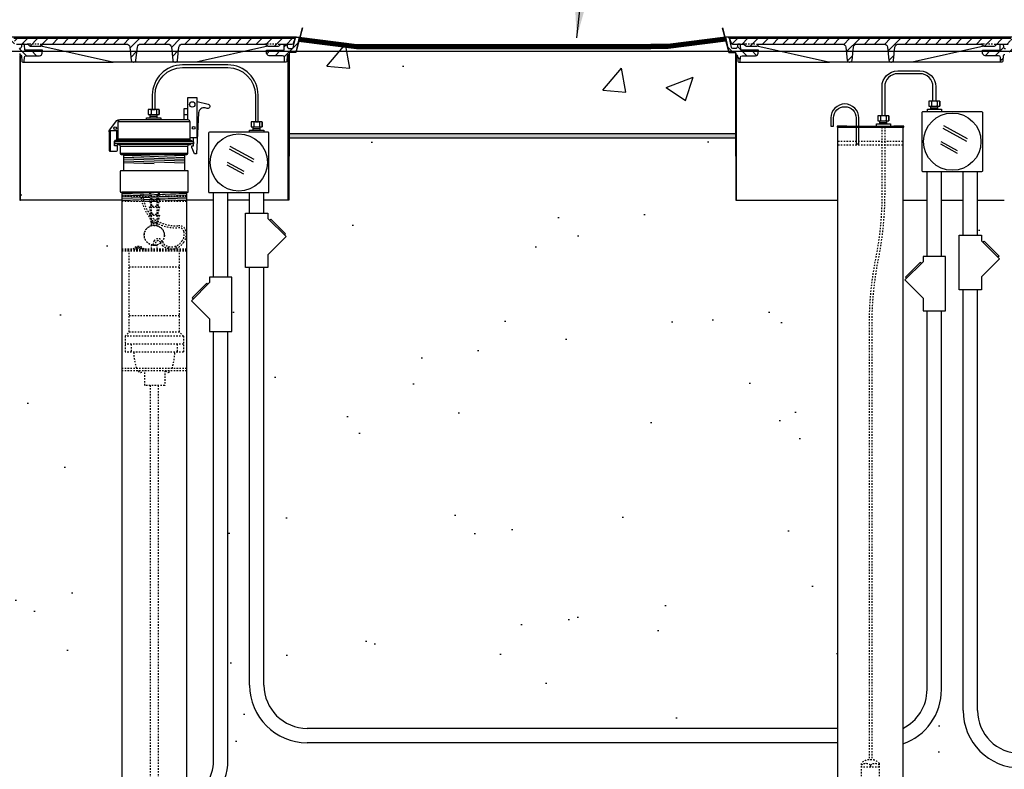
# Model space of a CAD drawing. Extents: x -169 to 6736, y -208 to 3022.
# Tile 307 of 656: x 1626 to 1695, y 934 to 986. Entities that reach past the tile are written whole.
import ezdxf

# ---------------------------------------------------------------- set-up
doc = ezdxf.new("R2010")
doc.units = 0
doc.header["$MEASUREMENT"] = 0
doc.header["$PDSIZE"] = 1
doc.linetypes.add('HIDDEN5', pattern=[0.05, 0.025, -0.025])
doc.layers.get('DEFPOINTS').update_dxf_attribs({"linetype": 'CONTINUOUS'})
for name, color, linetype in [('CONCRETE-HATCH', 2, 'CONTINUOUS'), ('CONDUIT', 2, 'CONTINUOUS'), ('DIM', 3, 'CONTINUOUS'), ('FACE-SEAL-ADAPTOR', 3, 'CONTINUOUS'), ('FREEZE-LINES', 8, 'CONTINUOUS'), ('GALV-4-PIPE', 4, 'CONTINUOUS'), ('J-BOX', 2, 'CONTINUOUS'), ('PEAGRAVEL-HATCH', 3, 'CONTINUOUS'), ('PROBE', 2, 'CONTINUOUS'), ('TANK-MANHOLE-18', 2, 'CONTINUOUS'), ('TANK-MANHOLE-COVER-18', 2, 'CONTINUOUS'), ('TANK-MANHOLE-COVER-HATCH-18', 7, 'CONTINUOUS'), ('TANK-MANHOLE-HATCH-18', 7, 'CONTINUOUS'), ('TANK-SLAB', 6, 'CONTINUOUS'), ('TEXT', 3, 'CONTINUOUS'), ('TLM-CAP', 3, 'CONTINUOUS')]:
    doc.layers.add(name, color=color, linetype=linetype)
doc.styles.add('SIMPLEX', font='simplex')
doc.dimstyles.new('DIM64', dxfattribs={"dimscale": 64, "dimtxt": 0.09375, "dimasz": 0.09375, "dimexe": 0.0625, "dimexo": 0.0625, "dimgap": 0.046875, "dimtad": 1, "dimdec": 4, "dimzin": 3, "dimdsep": 46, "dimlunit": 4, "dimtxsty": 'SIMPLEX', "dimcen": 0, "dimclrd": 256, "dimclre": 256, "dimclrt": 256, "dimadec": 0, "dimazin": 0, "dimtfac": 1, "dimtdec": 4, "dimtmove": 0, "dimatfit": 3, "dimfxl": 1, "dimfrac": 2, "dimtolj": 1, "dimtzin": 0, "dimarcsym": 0})
pattern_1 = [(45, (-1014.81333, 3e-12), (-0.35355339, 0.35355339), [])]
pattern_2 = [(45, (-1064.5182, -2e-11), (-0.35355339, 0.35355339), [])]

# ---------------------------------------------------------------- blocks, each defined once
blk = doc.blocks.new('*D109')
at = {"layer": 'DEFPOINTS', "color": 0, "transparency": 16777216}
for p in [(1368.586, 978.296), (2031.811, 978.015), (1368.586, 700.523)]:
    blk.add_point(p, dxfattribs=at)
at = {"layer": 'DIM', "lineweight": -2, "transparency": 16777216}
for p, q in [((1368.586, 974.296), (1368.586, 696.523)), ((2031.811, 974.015), (2031.811, 696.523)), ((2025.811, 700.523), (1374.586, 700.523))]:
    blk.add_line(p, q, dxfattribs=at)
at = {"layer": 'DIM', "transparency": 16777216}
for points in [[(1374.586, 701.523), (1374.586, 699.523), (1368.586, 700.523)], [(2025.811, 701.523), (2025.811, 699.523), (2031.811, 700.523)]]:
    blk.add_solid(points, dxfattribs=at)
at = {"layer": 'DIM', "transparency": 16777216, "insert": (1700.199, 708.095), "char_height": 6, "attachment_point": 5, "style": 'SIMPLEX'}
blk.add_mtext('\\A1;55\'-3 1/4" (F.V. TANK SLAB)', dxfattribs=at)

msp = doc.modelspace()

# ---------------------------------------------------------------- hatches: boundary and pattern name
at = {"layer": 'CONCRETE-HATCH'}
h = msp.add_hatch(dxfattribs=at)
h.set_pattern_fill('AR-CONC', color=256, scale=2.67, style=0)
h.set_pattern_definition([(50, (536.266, 981.429), (19.15085, -1.67548), [2.0025, -22.0275]), (355, (536.266, 981.429), (-3.70466, 20.08353), [1.602, -17.622]), (100.4514, (537.862, 981.29), (15.4462, 18.40804), [1.70186, -18.7205]), (46.1842, (536.266, 986.77), (28.49534, -4.41936), [3.00375, -33.04125]), (96.6356, (538.64, 986.4), (24.9555, 26.00895), [2.5528, -28.08074]), (351.1842, (536.266, 986.77), (24.9555, 26.009), [2.403, -26.433]), (21, (538.936, 985.434), (15.93742, -10.74992), [2.0025, -22.0275]), (326, (538.936, 985.434), (6.49652, 19.3615), [1.602, -17.622]), (71.4514, (540.265, 984.538), (22.43394, 8.61156), [1.70186, -18.7205]), (37.5, (536.2664, 981.429), (0.32467, 8.888266), [0, -17.4084, 0, -17.889, 0, -17.68875]), (7.5, (536.266, 981.429), (7.02396, 10.53079), [0, -10.1994, 0, -17.0079, 0, -6.74175]), (327.5, (530.312, 981.429), (14.25306, -0.602215), [0, -6.675, 0, -20.826, 0, -27.6345]), (317.5, (527.642, 981.429), (15.57107, 2.6728), [0, -8.6775, 0, -13.8306, 0, -19.6245])])
h.paths.add_polyline_path([(1645.0265, 983.87998), (1645.053, 983.9299), (1645.09783, 983.95668), (1645.48372, 983.95668), (1645.69165, 984.73346), (1651.54726, 984.73346), (1675.32464, 984.81424), (1675.55419, 983.95668), (1676.01142, 982.79832), (1676.01142, 979.97135), (1676.01142, 978.29596), (1645.0265, 978.29596)])
at = {"layer": 'PEAGRAVEL-HATCH'}
h = msp.add_hatch(dxfattribs=at)
h.set_pattern_fill('AR-SAND', color=256, scale=7.5, style=0)
h.set_pattern_definition([(37.5, (-582.244, 31.247), (-0.47245, 14.45118), [0, -11.4, 0, -12.75, 0, -12.1875]), (7.5, (-582.244, 31.247), (13.27333, 21.1661), [0, -6.15, 0, -10.275, 0, -3.9375]), (327.5, (-591.469, 31.247), (23.356064, 0.04244), [0, -3.75, 0, -13.5, 0, -17.625]), (317.5, (-591.469, 31.247), (22.54595, 6.58257), [0, -1.875, 0, -8.85, 0, -10.125])])
h.paths.add_polyline_path([(1693.09521, 968.36731), (1694.35233, 969.62443), (1692.81741, 971.25629), (1692.81741, 973.7036), (1694.67791, 973.7036), (1694.6793, 978.29596), (1752.11784, 978.29596), (1752.11784, 967.14591), (1753.12469, 966.95192), (1753.1918, 965.18198), (1753.42023, 965.18198), (1753.445, 963.3542), (1757.85683, 961.99078), (1757.937, 960.77814), (1758.16516, 960.77817), (1758.16798, 935.26576), (1695.81741, 935.26576), (1692.81741, 938.26576)])
h.paths.add_polyline_path([(1687.63109, 930.05404), (1687.63109, 935.93084), (1689.57711, 937.39111), (1690.31704, 939.70884), (1690.31704, 973.7036), (1691.81741, 973.7036), (1691.81741, 938.26576), (1692.98898, 935.43733), (1695.81741, 934.26576), (1758.16444, 934.26576), (1758.16444, 923.08613), (1757.47508, 923.08613), (1757.83632, 917.24243), (1757.13998, 915.87407), (1755.66445, 915.52328), (1754.66445, 917.52328), (1750.00839, 918.21114), (1748.66445, 915.52328), (1739.16445, 915.52328), (1738.16445, 917.52328), (1733.16445, 917.52328), (1732.16445, 915.52328), (1722.66445, 915.52328), (1721.66445, 917.52328), (1716.66445, 917.52328), (1715.66445, 915.52328), (1696.91445, 915.52328), (1695.91445, 917.52328), (1694.9525, 917.52328), (1694.9525, 923.05328), (1693.19514, 927.29592), (1688.53029, 929.05404)])
h = msp.add_hatch(dxfattribs=at)
h.set_pattern_fill('AR-SAND', color=256, scale=7.5, style=0)
h.set_pattern_definition([(37.5, (-490.613, 45.845), (-0.47245, 14.45118), [0, -11.4, 0, -12.75, 0, -12.1875]), (7.5, (-490.613, 45.845), (13.27333, 21.1661), [0, -6.15, 0, -10.275, 0, -3.9375]), (327.5, (-499.838, 45.845), (23.356064, 0.04244), [0, -3.75, 0, -13.5, 0, -17.625]), (317.5, (-499.838, 45.845), (22.54595, 6.58257), [0, -1.875, 0, -8.85, 0, -10.125])])
h.paths.add_polyline_path([(1603.39476, 960.7742), (1603.4722, 961.96392), (1607.83923, 963.30445), (1608.15089, 965.17744), (1608.15089, 966.77867), (1609.17195, 967.21286), (1609.17195, 978.01471), (1628.06794, 978.01471), (1628.13726, 973.7036), (1635.17853, 973.7036), (1635.17228, 935.26579), (1603.26373, 935.26579)])
h.paths.add_polyline_path([(1603.26349, 934.26579), (1635.17228, 934.26579), (1635.17853, 916.52404), (1634.27933, 915.87484), (1634.27933, 915.52404), (1632.67228, 915.52328), (1631.67228, 917.52328), (1626.67228, 917.52328), (1625.67228, 915.52328), (1616.17228, 915.52328), (1615.17228, 917.52328), (1610.17228, 917.52328), (1609.17228, 915.52328), (1604.18512, 915.52328), (1604.18512, 915.87408), (1603.53592, 916.52328), (1603.26349, 916.52328)])
h = msp.add_hatch(dxfattribs=at)
h.set_pattern_fill('AR-SAND', color=256, scale=7.5, style=0)
h.set_pattern_definition([(37.5, (-516.074, 36.183), (-0.47245, 14.45118), [0, -11.4, 0, -12.75, 0, -12.1875]), (7.5, (-516.074, 36.183), (13.27333, 21.1661), [0, -6.15, 0, -10.275, 0, -3.9375]), (327.5, (-525.299, 36.183), (23.356064, 0.04244), [0, -3.75, 0, -13.5, 0, -17.625]), (317.5, (-525.299, 36.183), (22.54595, 6.58257), [0, -1.875, 0, -8.85, 0, -10.125])])
h.paths.add_polyline_path([(1643.2835, 973.50716), (1645.03274, 973.69919), (1645.03274, 977.85625), (1676.08073, 977.85625), (1676.08073, 973.69919), (1683.12755, 973.69919), (1683.12755, 937.00993), (1646.28391, 937.00993), (1644.16259, 937.88861), (1643.28391, 940.00993)])
h.paths.add_polyline_path([(1637.91716, 934.42627), (1639.98751, 935.868), (1640.78313, 938.26215), (1640.78313, 973.69919), (1642.2835, 973.69919), (1642.28389, 940.00993), (1643.45549, 937.1815), (1646.28391, 936.00993), (1683.12755, 936.00551), (1683.12755, 930.04963), (1682.87755, 930.04963), (1682.22835, 929.40043), (1682.22835, 929.04963), (1670.95052, 929.04886), (1666.70788, 927.2915), (1664.95052, 923.04886), (1664.95052, 915.51886), (1663.91092, 915.51886), (1662.91092, 917.51886), (1657.91092, 917.51886), (1656.91092, 915.51886), (1647.41092, 915.51886), (1646.41092, 917.51886), (1641.41092, 917.51886), (1640.41092, 915.51886), (1638.81636, 915.69503), (1638.16716, 916.51963), (1637.91716, 916.51963)])
at = {"layer": 'TANK-MANHOLE-COVER-HATCH-18', "linetype": 'Continuous'}
h = msp.add_hatch(dxfattribs=at)
h.set_pattern_fill('LINE', color=256, scale=4, angle=45, style=0)
h.set_pattern_definition(pattern_1)
h.paths.add_polyline_path([(1645.43279, 984.92178), (1645.42724, 984.85798), (1645.33532, 984.60612, -0.31505809), (1645.24726, 984.54451), (1644.49516, 984.54451, 0.20068244), (1644.42842, 984.5166), (1644.32888, 984.41569, -0.20068244), (1644.26213, 984.38778), (1643.92233, 984.38778), (1643.58253, 984.38778, -0.20067998), (1643.51579, 984.41569), (1643.41624, 984.5166, 0.20067998), (1643.3495, 984.54451), (1637.63082, 984.54451, 0.38336671), (1637.38224, 984.32108), (1637.28676, 983.42753, -0.38336671), (1637.13139, 983.28788), (1637.10457, 983.28788, -0.38336671), (1636.9492, 983.42753), (1636.85375, 984.32073, 0.38376912), (1636.60478, 984.54451), (1634.74202, 984.54451, 0.38581775), (1634.49146, 984.31895), (1634.39765, 983.42777, -0.38381878), (1634.24226, 983.28788), (1634.214, 983.28788, -0.38381878), (1634.05861, 983.42777), (1633.96462, 984.32069, 0.38381878), (1633.71599, 984.54451), (1627.99592, 984.54451, 0.20067998), (1627.92918, 984.5166), (1627.82963, 984.41569, -0.20067998), (1627.76289, 984.38778), (1627.42308, 984.38778), (1627.08328, 984.38778, -0.20068244), (1627.01654, 984.41569), (1626.91699, 984.5166, 0.20068244), (1626.85025, 984.54451), (1626.09955, 984.54451, -0.31505687), (1626.01148, 984.60612), (1625.91956, 984.85798), (1625.91401, 984.92178), (1635.67271, 984.92178)])
h = msp.add_hatch(dxfattribs=at)
h.set_pattern_fill('LINE', color=256, scale=4, angle=45, style=0)
h.set_pattern_definition(pattern_2)
h.paths.add_polyline_path([(1695.13763, 984.92178), (1695.13209, 984.85798), (1695.04017, 984.60612, -0.31505809), (1694.9521, 984.54451), (1694.20001, 984.54451, 0.20068244), (1694.13326, 984.5166), (1694.03372, 984.41569, -0.20068244), (1693.96698, 984.38778), (1693.62718, 984.38778), (1693.28737, 984.38778, -0.20067998), (1693.22063, 984.41569), (1693.12108, 984.5166, 0.20067998), (1693.05434, 984.54451), (1687.33567, 984.54451, 0.38336671), (1687.08708, 984.32108), (1686.9916, 983.42753, -0.38336671), (1686.83623, 983.28788), (1686.80941, 983.28788, -0.38336671), (1686.65404, 983.42753), (1686.5586, 984.32073, 0.38376912), (1686.30963, 984.54451), (1684.44686, 984.54451, 0.38581775), (1684.19631, 984.31895), (1684.1025, 983.42777, -0.38381878), (1683.94711, 983.28788), (1683.91884, 983.28788, -0.38381878), (1683.76345, 983.42777), (1683.66946, 984.32069, 0.38381878), (1683.42083, 984.54451), (1677.70076, 984.54451, 0.20067998), (1677.63402, 984.5166), (1677.53447, 984.41569, -0.20067998), (1677.46773, 984.38778), (1677.12793, 984.38778), (1676.78812, 984.38778, -0.20068244), (1676.72138, 984.41569), (1676.62184, 984.5166, 0.20068244), (1676.5551, 984.54451), (1675.80439, 984.54451, -0.31505687), (1675.71632, 984.60612), (1675.6244, 984.85798), (1675.61885, 984.92178), (1685.37755, 984.92178)])
at = {"layer": 'TANK-MANHOLE-HATCH-18', "linetype": 'Continuous'}
h = msp.add_hatch(dxfattribs=at)
h.set_pattern_fill('LINE', color=256, scale=4, angle=135, style=0)
h.set_pattern_definition([(135, (-1014.81333, 3e-12), (-0.35355339, -0.35355339), [])])
h.paths.add_polyline_path([(1626.44326, 984.36321), (1626.44941, 984.48516, -0.39953151), (1626.51183, 984.54451), (1626.59085, 984.54451, -0.39923087), (1626.65327, 984.48523), (1626.67271, 984.1076), (1627.89883, 984.1076), (1627.88771, 983.90744, -0.39805028), (1627.7005, 983.73034), (1626.77261, 983.73034, 0.39889443), (1626.64779, 983.61191), (1626.63385, 983.3471, -0.46914088), (1626.5568, 983.28962, -0.45806569), (1626.47991, 983.34482), (1626.44524, 983.73304, 0.38836603), (1626.38299, 983.78998), (1626.33011, 983.78998), (1626.32459, 983.88936, 0.40020821), (1626.23025, 983.97861), (1625.94981, 983.97861, -0.34818324), (1625.82804, 984.07537), (1625.61021, 985.01471), (1625.79329, 985.01471, -0.34699278), (1625.88367, 984.94341), (1626.03325, 984.30212, 0.34858266), (1626.12455, 984.22966), (1626.30282, 984.22966, 0.39953151)])
h = msp.add_hatch(dxfattribs=at)
h.set_pattern_fill('LINE', color=256, scale=4, angle=45, style=0)
h.set_pattern_definition(pattern_1)
h.paths.add_polyline_path([(1644.90156, 983.73304), (1644.8669, 983.34482, -0.45806569), (1644.79001, 983.28962, -0.46914088), (1644.71295, 983.3471), (1644.69902, 983.61191, 0.39889443), (1644.57419, 983.73034), (1643.64631, 983.73034, -0.39805028), (1643.45909, 983.90744), (1643.44797, 984.1076), (1644.6741, 984.1076), (1644.69353, 984.48523, -0.39923087), (1644.75595, 984.54451), (1644.83497, 984.54451, -0.39953151), (1644.89739, 984.48516), (1644.90354, 984.36321, 0.39953151), (1645.04399, 984.22966), (1645.22225, 984.22966, 0.34858266), (1645.31355, 984.30212), (1645.46313, 984.94341, -0.34699278), (1645.55351, 985.01471), (1645.7366, 985.01471), (1645.51876, 984.07537, -0.34818324), (1645.39699, 983.97861), (1645.11655, 983.97861, 0.40020821), (1645.02221, 983.88936), (1645.01669, 983.78998), (1644.96381, 983.78998, 0.38836603)])
h = msp.add_hatch(dxfattribs=at)
h.set_pattern_fill('LINE', color=256, scale=4, angle=135, style=0)
h.set_pattern_definition([(135, (-1064.5182, -2e-11), (-0.35355339, -0.35355339), [])])
h.paths.add_polyline_path([(1676.14811, 984.36321), (1676.15426, 984.48516, -0.39953151), (1676.21668, 984.54451), (1676.2957, 984.54451, -0.39923087), (1676.35812, 984.48523), (1676.37755, 984.1076), (1677.60367, 984.1076), (1677.59255, 983.90744, -0.39805028), (1677.40534, 983.73034), (1676.47746, 983.73034, 0.39889443), (1676.35263, 983.61191), (1676.33869, 983.3471, -0.46914088), (1676.26164, 983.28962, -0.45806569), (1676.18475, 983.34482), (1676.15009, 983.73304, 0.38836603), (1676.08784, 983.78998), (1676.03496, 983.78998), (1676.02944, 983.88936, 0.40020821), (1675.93509, 983.97861), (1675.65466, 983.97861, -0.34818324), (1675.53289, 984.07537), (1675.31505, 985.01471), (1675.49814, 985.01471, -0.34699278), (1675.58852, 984.94341), (1675.73809, 984.30212, 0.34858266), (1675.82939, 984.22966), (1676.00766, 984.22966, 0.39953151)])
h = msp.add_hatch(dxfattribs=at)
h.set_pattern_fill('LINE', color=256, scale=4, angle=45, style=0)
h.set_pattern_definition(pattern_2)
h.paths.add_polyline_path([(1694.6064, 983.73304), (1694.57174, 983.34482, -0.45806569), (1694.49485, 983.28962, -0.46914088), (1694.4178, 983.3471), (1694.40386, 983.61191, 0.39889443), (1694.27903, 983.73034), (1693.35115, 983.73034, -0.39805028), (1693.16394, 983.90744), (1693.15282, 984.1076), (1694.37894, 984.1076), (1694.39838, 984.48523, -0.39923087), (1694.46079, 984.54451), (1694.53981, 984.54451, -0.39953151), (1694.60223, 984.48516), (1694.60838, 984.36321, 0.39953151), (1694.74883, 984.22966), (1694.9271, 984.22966, 0.34858266), (1695.0184, 984.30212), (1695.16797, 984.94341, -0.34699278), (1695.25835, 985.01471), (1695.44144, 985.01471), (1695.2236, 984.07537, -0.34818324), (1695.10183, 983.97861), (1694.8214, 983.97861, 0.40020821), (1694.72705, 983.88936), (1694.72153, 983.78998), (1694.66865, 983.78998, 0.38836603)])
at = {"layer": 'TANK-SLAB'}
msp.add_hatch(color=256, dxfattribs=at).paths.add_polyline_path([(1645.01853, 978.01749), (1645.01853, 978.29874), (1676.02476, 978.29874), (1676.02476, 978.01749)])

# ---------------------------------------------------------------- linework, layer by layer
at = {"layer": 'CONDUIT'}
for p, q in [((1689.3135, 969.78595), (1689.3135, 975.66731)), ((1690.3135, 969.78595), (1690.3135, 975.66731)), ((1691.81387, 971.25629), (1691.81387, 975.66731)), ((1692.81387, 971.25629), (1692.81387, 975.66731)), ((1639.78313, 968.34367), (1639.78313, 974.22502)), ((1640.78313, 968.34367), (1640.78313, 974.22502)), ((1642.2835, 972.79812), (1642.2835, 974.22502)), ((1643.2835, 972.79812), (1643.2835, 974.22502)), ((1642.28389, 940.01434), (1642.2835, 969.02956)), ((1643.28389, 940.01434), (1643.2835, 969.02956)), ((1691.81387, 938.26576), (1691.81387, 967.4784)), ((1692.81387, 938.26576), (1692.81387, 967.4784)), ((1689.3135, 939.70884), (1689.3135, 966.01739)), ((1690.3135, 939.70884), (1690.3135, 966.01739)), ((1639.78313, 934.78697), (1639.78313, 964.5751)), ((1640.78313, 934.78697), (1640.78313, 964.5751)), ((1683.12755, 937.00993), (1646.27725, 937.01434)), ((1683.12755, 936.00993), (1646.27725, 936.01434))]:
    msp.add_line(p, q, dxfattribs=at)
for points in [[(1643.5613, 972.42338), (1644.81842, 971.16626), (1643.5613, 969.90914), (1643.5613, 969.02023), (1642.0057, 969.02023), (1642.0057, 972.79812), (1643.5613, 972.79812)], [(1693.09167, 970.88155), (1694.34879, 969.62443), (1693.09167, 968.36731), (1693.09167, 967.4784), (1691.53607, 967.4784), (1691.53607, 971.25629), (1693.09167, 971.25629)], [(1689.0357, 969.41121), (1687.77858, 968.15409), (1689.0357, 966.89697), (1689.0357, 966.00806), (1690.5913, 966.00806), (1690.5913, 969.78595), (1689.0357, 969.78595)], [(1639.50532, 967.96892), (1638.24821, 966.71181), (1639.50532, 965.45469), (1639.50532, 964.56577), (1641.06093, 964.56577), (1641.06093, 968.34367), (1639.50532, 968.34367)]]:
    msp.add_lwpolyline(points, close=True, dxfattribs=at)
for points in [[(1643.67915, 972.30552), (1643.75772, 972.38409), (1644.77913, 971.36269), (1644.70056, 971.28412)], [(1693.20953, 970.76369), (1693.2881, 970.84226), (1694.30951, 969.82085), (1694.23094, 969.74228)], [(1688.91785, 969.29335), (1688.83928, 969.37192), (1687.81787, 968.35051), (1687.89644, 968.27194)], [(1639.38747, 967.85107), (1639.3089, 967.92964), (1638.28749, 966.90823), (1638.36606, 966.82966)]]:
    msp.add_lwpolyline(points, dxfattribs=at)
for centre, radius, start, end in [((1646.28391, 940.01434), 4, 180, 270), ((1646.28391, 940.01434), 3, 180, 270), ((1686.3135, 939.70884), 4, 289.1785085, 0), ((1686.3135, 939.70884), 3, 295.9773956, 0), ((1695.81387, 938.26576), 4, 180, 270), ((1695.81387, 938.26576), 3, 180, 270), ((1636.78313, 934.78697), 4, 286.4696901, 0), ((1636.78313, 934.78697), 3, 292.2105199, 0)]:
    msp.add_arc(centre, radius, start, end, dxfattribs=at)
at = {"layer": 'DEFPOINTS'}
for points in [[(1645.94282, 985.6718), (1645.48372, 983.95668), (1645.09783, 983.95668), (1645.053, 983.9299), (1645.0265, 983.87998), (1645.0265, 976.75093)], [(1645.94906, 985.6718), (1645.48997, 983.95668), (1645.10408, 983.95668), (1645.05924, 983.9299), (1645.03274, 983.87998), (1645.03274, 976.75093)], [(1675.0951, 985.6718), (1675.55419, 983.95668), (1675.94008, 983.95668), (1675.98492, 983.9299), (1676.01142, 983.87998), (1676.01142, 976.75093)], [(1675.10134, 985.6718), (1675.56043, 983.95668), (1675.94633, 983.95668), (1675.99116, 983.9299), (1676.01766, 983.87998), (1676.01766, 976.75093)]]:
    msp.add_lwpolyline(points, dxfattribs=at)
at = {"layer": 'FACE-SEAL-ADAPTOR', "color": 7}
for p, q in [((1633.54216, 976.81543), (1637.79216, 976.67227)), ((1635.66716, 976.86892), (1637.79216, 976.79734)), ((1633.54216, 976.69035), (1637.79216, 976.5472)), ((1633.54216, 976.56528), (1637.79216, 976.42213)), ((1633.54216, 976.44021), (1637.79216, 976.29706)), ((1633.54216, 976.31514), (1635.66716, 976.24357))]:
    msp.add_line(p, q, dxfattribs=at)
at = {"layer": 'FACE-SEAL-ADAPTOR'}
msp.add_lwpolyline([(1637.79216, 975.74328), (1637.79216, 976.86892), (1633.54216, 976.86892), (1633.54216, 975.74328)], dxfattribs=at)
msp.add_lwpolyline([(1637.96577, 974.24328, 0.41421356), (1638.02827, 974.30578), (1638.02827, 975.68078, 0.41421356), (1637.96577, 975.74328), (1633.36855, 975.74328, 0.41421356), (1633.30605, 975.68078), (1633.30605, 974.30578, 0.41421356), (1633.36855, 974.24328)], format="xyb", close=True, dxfattribs=at)
at = {"layer": 'FREEZE-LINES', "linetype": 'Continuous'}
msp.add_line((1931.94521, 984.01471), (1465.78697, 984.01471), dxfattribs=at)
at = {"layer": 'GALV-4-PIPE', "color": 7}
for p, q in [((1683.74224, 978.84073), (1687.0151, 978.84073)), ((1633.41716, 974.194), (1637.91716, 974.04242)), ((1633.41716, 974.06893), (1637.91716, 973.91735)), ((1635.66716, 974.24328), (1637.91716, 974.16749)), ((1633.41716, 973.94386), (1637.91716, 973.79228)), ((1633.41716, 973.81879), (1637.91716, 973.66721)), ((1633.41716, 973.69371), (1635.79216, 973.61372))]:
    msp.add_line(p, q, dxfattribs=at)
at = {"layer": 'GALV-4-PIPE', "color": 7, "linetype": 'HIDDEN5'}
for p, q in [((1687.62755, 977.77823), (1683.12755, 977.77823)), ((1687.62755, 977.52823), (1683.12755, 977.52823))]:
    msp.add_line(p, q, dxfattribs=at)
at = {"layer": 'GALV-4-PIPE'}
msp.add_lwpolyline([(1683.80474, 978.77823), (1683.74224, 978.84073), (1683.06729, 978.84073), (1683.06729, 978.77823), (1687.69005, 978.77823), (1687.69005, 978.84073), (1687.0151, 978.84073), (1686.9526, 978.77823)], dxfattribs=at)
for points in [[(1687.62755, 930.05404), (1687.62755, 930.05404), (1683.12755, 930.05404), (1683.12755, 930.05404), (1683.12755, 978.77823), (1687.62755, 978.77823)], [(1633.41716, 916.52404), (1633.41716, 916.52404), (1637.91716, 916.52404), (1637.91716, 916.52404), (1637.91716, 974.24328), (1633.41716, 974.24328)]]:
    msp.add_lwpolyline(points, close=True, dxfattribs=at)
at = {"layer": 'J-BOX', "color": 7}
for p, q in [((1692.12786, 977.95458), (1690.47547, 978.85993)), ((1692.08229, 977.77321), (1690.4299, 978.67857)), ((1642.59748, 976.5123), (1640.94509, 977.41765)), ((1691.41565, 976.94456), (1690.25774, 977.57897)), ((1691.42694, 977.12592), (1690.28758, 977.75018)), ((1642.55191, 976.33093), (1640.89952, 977.23628)), ((1641.88527, 975.50227), (1640.72737, 976.13669)), ((1641.89656, 975.68364), (1640.7572, 976.3079))]:
    msp.add_line(p, q, dxfattribs=at)
at = {"layer": 'J-BOX'}
for points in [[(1688.96931, 975.72286), (1688.96931, 979.8005, -0.41421356), (1689.02487, 979.85605), (1693.1025, 979.85605, -0.41421356), (1693.15806, 979.8005), (1693.15806, 975.72286, -0.41421356), (1693.1025, 975.66731), (1689.02487, 975.66731, -0.41421356)], [(1643.62769, 974.28058), (1643.62769, 978.35821, 0.41421356), (1643.57213, 978.41377), (1639.4945, 978.41377, 0.41421356), (1639.43894, 978.35821), (1639.43894, 974.28058, 0.41421356), (1639.4945, 974.22502), (1643.57213, 974.22502, 0.41421356)]]:
    msp.add_lwpolyline(points, format="xyb", close=True, dxfattribs=at)
for centre in [(1691.06369, 977.76168), (1641.53331, 976.3194)]:
    msp.add_circle(centre, 1.98948, dxfattribs=at)
at = {"layer": 'PROBE'}
for p, q in [((1689.56908, 980.01356), (1689.56908, 980.22477)), ((1690.05793, 980.01356), (1690.05793, 980.22477)), ((1635.38098, 979.42767), (1635.38098, 979.63889)), ((1635.53669, 979.98908), (1635.53669, 979.98908)), ((1635.53669, 979.98908), (1635.53669, 979.98908)), ((1635.86982, 979.42767), (1635.86982, 979.63889)), ((1642.52898, 978.57127), (1642.52898, 978.78249)), ((1642.6847, 979.13268), (1642.6847, 979.13268)), ((1642.6847, 979.13268), (1642.6847, 979.13268)), ((1643.01783, 978.57127), (1643.01783, 978.78249)), ((1686.02921, 978.99823), (1686.02921, 979.20945)), ((1686.51805, 978.99823), (1686.51805, 979.20945))]:
    msp.add_line(p, q, dxfattribs=at)
at = {"layer": 'PROBE', "color": 7}
for p, q in [((1635.38098, 979.53328), (1635.86982, 979.53328)), ((1689.56908, 980.11916), (1690.05793, 980.11916)), ((1686.02921, 979.10384), (1686.51805, 979.10384)), ((1642.52898, 978.67688), (1643.01783, 978.67688))]:
    msp.add_line(p, q, dxfattribs=at)
at = {"layer": 'PROBE', "color": 1, "linetype": 'HIDDEN5'}
for p, q in [((1635.31057, 974.24308), (1635.45717, 973.65069)), ((1635.38295, 974.24328), (1635.5122, 973.721)), ((1635.47061, 971.93498), (1635.47061, 974.10324)), ((1635.95137, 974.24328), (1635.82212, 973.721)), ((1635.86371, 971.93498), (1635.86371, 974.10324)), ((1636.02375, 974.24308), (1635.87715, 973.65069)), ((1637.91716, 973.94799), (1633.41716, 973.94799)), ((1637.91716, 973.59894), (1633.41716, 973.59894)), ((1635.31057, 973.77809), (1635.45717, 973.18569)), ((1635.37882, 973.79498), (1635.5122, 973.25601)), ((1635.87715, 973.65069), (1635.45717, 973.65069)), ((1635.82212, 973.721), (1635.5122, 973.721)), ((1635.9555, 973.79498), (1635.82212, 973.25601)), ((1636.02375, 973.77809), (1635.87715, 973.18569)), ((1635.31057, 973.23665), (1635.45717, 972.64426)), ((1635.31057, 972.657), (1635.45717, 972.0646)), ((1635.37882, 973.25354), (1635.5122, 972.71457)), ((1635.37882, 972.67389), (1635.5122, 972.13492)), ((1635.87715, 973.18569), (1635.45717, 973.18569)), ((1635.87715, 972.64426), (1635.45717, 972.64426)), ((1635.82212, 973.25601), (1635.5122, 973.25601)), ((1635.82212, 972.71457), (1635.5122, 972.71457)), ((1635.9555, 973.25354), (1635.82212, 972.71457)), ((1635.9555, 972.67389), (1635.82212, 972.13492)), ((1636.02375, 973.23665), (1635.87715, 972.64426)), ((1636.02375, 972.657), (1635.87715, 972.0646)), ((1635.87715, 972.0646), (1635.45717, 972.0646)), ((1635.82212, 972.13492), (1635.5122, 972.13492)), ((1637.91716, 970.30578), (1633.41716, 970.30578)), ((1637.91716, 970.23547), (1633.41716, 970.23547)), ((1637.91716, 970.16516), (1633.41716, 970.16516)), ((1633.91964, 964.54016), (1633.91964, 970.16516)), ((1635.86371, 970.55676), (1635.47061, 970.55676)), ((1635.47061, 970.30578), (1635.47061, 970.55676)), ((1635.86371, 970.30578), (1635.86371, 970.55676)), ((1636.62344, 970.49053), (1636.62344, 970.30578)), ((1637.16552, 970.50619), (1637.16552, 970.30578)), ((1637.41467, 964.54016), (1637.41467, 970.16516)), ((1637.41467, 969.04016), (1633.91964, 969.04016)), ((1637.41467, 965.66516), (1633.91964, 965.66516)), ((1633.63839, 964.25891), (1633.91964, 964.54016)), ((1637.41467, 964.54016), (1633.91964, 964.54016)), ((1637.69592, 964.25891), (1637.41467, 964.54016)), ((1633.63839, 964.25891), (1633.63839, 963.13391)), ((1637.69592, 964.25891), (1633.63839, 964.25891)), ((1637.69592, 964.25891), (1637.69592, 963.13391)), ((1637.69592, 963.69641), (1633.63839, 963.69641)), ((1637.69592, 963.13391), (1633.63839, 963.13391)), ((1634.06912, 963.69641), (1634.06912, 963.13391)), ((1637.2652, 963.69641), (1637.2652, 963.13391)), ((1637.91716, 962.00891), (1633.41716, 962.00891)), ((1637.91716, 961.85584), (1633.41716, 961.85584)), ((1635.01239, 960.83308), (1635.01239, 961.85584)), ((1636.39087, 961.85584), (1636.39087, 960.83308)), ((1636.39087, 960.83308), (1635.01239, 960.83308)), ((1684.75255, 932.68577), (1684.75255, 934.57327)), ((1685.4713, 934.82327), (1685.2838, 934.82327)), ((1685.37755, 934.44827), (1685.37755, 934.32327)), ((1686.00255, 932.68577), (1686.00255, 934.57327)), ((1686.00255, 934.32327), (1684.75255, 934.32327))]:
    msp.add_line(p, q, dxfattribs=at)
at = {"layer": 'PROBE'}
for points in [[(1635.71915, 979.98908), (1635.71915, 980.99739, -0.41421356), (1637.6254, 982.90364), (1640.77845, 982.90364, -0.41421356), (1642.6847, 980.99739), (1642.6847, 979.13268), (1642.8722, 979.13268), (1642.8722, 980.99739, 0.41421356), (1640.77845, 983.09114), (1637.6254, 983.09114, 0.41421356), (1635.53165, 980.99739), (1635.53165, 979.98908)], [(1686.18493, 979.55964), (1686.18493, 981.57746, -0.41421356), (1687.27868, 982.67121), (1688.81855, 982.67121, -0.41421356), (1689.9123, 981.57746), (1689.9123, 980.57496), (1689.7248, 980.57496), (1689.7248, 981.57746, 0.41421356), (1688.81855, 982.48371), (1687.27868, 982.48371, 0.41421356), (1686.37243, 981.57746), (1686.37243, 979.55964)]]:
    msp.add_lwpolyline(points, format="xyb", close=True, dxfattribs=at)
at = {"layer": 'PROBE', "color": 2}
msp.add_lwpolyline([(1684.57394, 978.84073), (1684.57394, 979.40981, 1), (1682.63644, 979.40981), (1682.63644, 978.84073), (1682.82394, 978.84073), (1682.82394, 979.40981, -1), (1684.38644, 979.40981), (1684.38644, 978.84073), (1684.38644, 977.61507), (1684.57394, 977.61507)], format="xyb", close=True, dxfattribs=at)
at = {"layer": 'PROBE', "color": 7}
for points in [[(1689.46958, 980.57496, 0.41421356), (1689.43833, 980.54371), (1689.43833, 980.25602, 0.41421356), (1689.46958, 980.22477)], [(1689.59719, 980.57496, -0.41421356), (1689.62844, 980.54371), (1689.62844, 980.25602, -0.41421356), (1689.59719, 980.22477)], [(1689.65969, 980.57496, 0.41421356), (1689.62844, 980.54371), (1689.62844, 980.25602, 0.41421356), (1689.65969, 980.22477)], [(1689.9774, 980.57496, -0.41421356), (1690.00865, 980.54371), (1690.00865, 980.25602, -0.41421356), (1689.9774, 980.22477)], [(1690.0399, 980.57496, 0.41421356), (1690.00865, 980.54371), (1690.00865, 980.25602, 0.41421356), (1690.0399, 980.22477)], [(1690.16751, 980.57496, -0.41421356), (1690.19876, 980.54371), (1690.19876, 980.25602, -0.41421356), (1690.16751, 980.22477)], [(1635.28148, 979.98908, 0.41421356), (1635.25023, 979.95783), (1635.25023, 979.67014, 0.41421356), (1635.28148, 979.63889)], [(1635.40909, 979.98908, -0.41421356), (1635.44034, 979.95783), (1635.44034, 979.67014, -0.41421356), (1635.40909, 979.63889)], [(1635.47159, 979.98908, 0.41421356), (1635.44034, 979.95783), (1635.44034, 979.67014, 0.41421356), (1635.47159, 979.63889)], [(1635.7893, 979.98908, -0.41421356), (1635.82055, 979.95783), (1635.82055, 979.67014, -0.41421356), (1635.7893, 979.63889)], [(1635.8518, 979.98908, 0.41421356), (1635.82055, 979.95783), (1635.82055, 979.67014, 0.41421356), (1635.8518, 979.63889)], [(1635.97941, 979.98908, -0.41421356), (1636.01066, 979.95783), (1636.01066, 979.67014, -0.41421356), (1635.97941, 979.63889)], [(1685.92971, 979.55964, 0.41421356), (1685.89846, 979.52839), (1685.89846, 979.2407, 0.41421356), (1685.92971, 979.20945)], [(1686.05732, 979.55964, -0.41421356), (1686.08857, 979.52839), (1686.08857, 979.2407, -0.41421356), (1686.05732, 979.20945)], [(1686.11982, 979.55964, 0.41421356), (1686.08857, 979.52839), (1686.08857, 979.2407, 0.41421356), (1686.11982, 979.20945)], [(1686.43753, 979.55964, -0.41421356), (1686.46878, 979.52839), (1686.46878, 979.2407, -0.41421356), (1686.43753, 979.20945)], [(1686.50003, 979.55964, 0.41421356), (1686.46878, 979.52839), (1686.46878, 979.2407, 0.41421356), (1686.50003, 979.20945)], [(1686.62764, 979.55964, -0.41421356), (1686.65889, 979.52839), (1686.65889, 979.2407, -0.41421356), (1686.62764, 979.20945)], [(1642.42949, 979.13268, 0.41421356), (1642.39824, 979.10143), (1642.39824, 978.81374, 0.41421356), (1642.42949, 978.78249)], [(1642.55709, 979.13268, -0.41421356), (1642.58834, 979.10143), (1642.58834, 978.81374, -0.41421356), (1642.55709, 978.78249)], [(1642.61959, 979.13268, 0.41421356), (1642.58834, 979.10143), (1642.58834, 978.81374, 0.41421356), (1642.61959, 978.78249)], [(1642.93731, 979.13268, -0.41421356), (1642.96856, 979.10143), (1642.96856, 978.81374, -0.41421356), (1642.93731, 978.78249)], [(1642.99981, 979.13268, 0.41421356), (1642.96856, 979.10143), (1642.96856, 978.81374, 0.41421356), (1642.99981, 978.78249)], [(1643.12742, 979.13268, -0.41421356), (1643.15867, 979.10143), (1643.15867, 978.81374, -0.41421356), (1643.12742, 978.78249)]]:
    msp.add_lwpolyline(points, format="xyb", dxfattribs=at)
at = {"layer": 'PROBE'}
for points in [[(1690.19876, 980.57496), (1689.43833, 980.57496), (1689.43833, 980.22477), (1690.19876, 980.22477)], [(1636.01066, 979.98908), (1635.25023, 979.98908), (1635.25023, 979.63889), (1636.01066, 979.63889)], [(1686.65889, 979.55964), (1685.89846, 979.55964), (1685.89846, 979.20945), (1686.65889, 979.20945)], [(1643.15867, 979.13268), (1642.39824, 979.13268), (1642.39824, 978.78249), (1643.15867, 978.78249)]]:
    msp.add_lwpolyline(points, close=True, dxfattribs=at)
for points in [[(1689.3318, 979.85605), (1689.3318, 980.01356), (1690.31539, 980.01356), (1690.31539, 979.85605)], [(1635.13865, 979.27017), (1635.13865, 979.42767), (1636.12224, 979.42767), (1636.12224, 979.27017)], [(1685.79193, 978.84073), (1685.79193, 978.99823), (1686.77552, 978.99823), (1686.77552, 978.83659)], [(1642.28666, 978.41377), (1642.28666, 978.57127), (1643.27024, 978.57127), (1643.27024, 978.41377)]]:
    msp.add_lwpolyline(points, dxfattribs=at)
at = {"layer": 'PROBE', "color": 1, "linetype": 'HIDDEN5', "flags": 128}
for points in [[(1686.1834, 978.77823), (1686.18312, 974.12838, -0.04596595), (1685.7582, 969.74551, 0.04711298), (1685.2838, 965.24786), (1685.2838, 955.30587), (1685.2838, 938.30999), (1685.2838, 934.82327)], [(1686.3709, 978.77823), (1686.37057, 974.11824, -0.04593196), (1685.94126, 969.70451, 0.04717402), (1685.4713, 965.25969), (1685.4713, 955.73656), (1685.4713, 938.74068), (1685.4713, 934.82327)]]:
    msp.add_lwpolyline(points, format="xyb", dxfattribs=at)
for points in [[(1635.37967, 960.84241), (1635.37967, 955.87944), (1635.37967, 926.21871), (1635.37967, 910.58965)], [(1635.94217, 960.84241), (1635.94217, 955.16662), (1635.94217, 925.50589), (1635.94217, 910.58965)]]:
    msp.add_lwpolyline(points, dxfattribs=at)
at = {"layer": 'PROBE', "color": 1, "linetype": 'HIDDEN5'}
for radius in [0.70313, 0.68766]:
    msp.add_circle((1635.66716, 971.25989), radius, dxfattribs=at)
at = {"layer": 'PROBE', "linetype": 'Continuous'}
for centre in [(1690.16751, 980.25602), (1635.97941, 979.67014), (1643.12742, 978.81374), (1686.62764, 979.2407)]:
    msp.add_arc(centre, 0.03125, 270, 360, dxfattribs=at)
at = {"layer": 'PROBE', "color": 1, "linetype": 'HIDDEN5'}
for centre, radius, start, end in [((1637.45566, 974.23524), 2.72513, 182.7886092, 226.9462838), ((1637.45566, 974.23524), 2.5845, 182.9404697, 226.9462838), ((1637.21192, 974.83456), 3.05642, 238.5653048, 272.3044934), ((1637.21192, 974.83456), 2.91579, 238.5653048, 272.3044934), ((1637.4017, 971.45136), 0.47534, 13.3391186, 98.7775146), ((1637.4017, 971.45136), 0.33471, 13.3391186, 98.7775146), ((1636.90105, 971.34393), 0.8467, 324.2281317, 12.7021734), ((1636.90105, 971.34393), 0.98732, 324.4647032, 12.7021734), ((1636.2228, 970.56757), 0.64191, 152.2481139, 180.8914594), ((1635.93574, 970.69966), 0.32712, 23.9424171, 147.0883423), ((1636.2228, 970.56757), 0.50128, 152.2481139, 180.8914594), ((1635.93574, 970.69966), 0.1865, 23.9424171, 147.0883423), ((1636.73587, 970.96782), 0.65844, 196.9974124, 218.9213125), ((1636.87025, 971.30539), 0.99122, 229.2787537, 327.3132099), ((1636.73587, 970.96782), 0.51782, 196.9974124, 217.540495), ((1636.87025, 971.30539), 0.85059, 229.2787537, 327.548775), ((1634.57692, 969.98659), 0.49953, 39.8518912, 140.2850402), ((1634.57692, 969.98659), 0.42965, 47.9795125, 132.0204875), ((1634.57692, 969.98659), 0.38014, 57.1049702, 122.8950298), ((1638.76181, 963.32973), 4.52778, 182.5139258, 196.977501), ((1632.57251, 963.32973), 4.52778, 343.022499, 357.4860742), ((1634.71373, 961.90158), 0.16284, 195.9919833, 340.913534), ((1636.62058, 961.90158), 0.16284, 199.086466, 344.0080167), ((1685.2576, 934.1895), 0.63431, 87.6324466, 142.7698007), ((1685.06505, 934.10537), 0.46394, 47.6561357, 132.3438643), ((1685.69005, 934.10537), 0.46394, 47.6561357, 132.3438643), ((1685.4975, 934.1895), 0.63431, 37.2301993, 92.3675534)]:
    msp.add_arc(centre, radius, start, end, dxfattribs=at)
at = {"layer": 'TANK-MANHOLE-18', "color": 7, "linetype": 'Continuous'}
for p, q in [((1645.54102, 985.01471), (1625.79329, 985.01471)), ((1695.24587, 985.01471), (1675.49814, 985.01471)), ((1626.5562, 983.28788), (1632.82444, 983.28788)), ((1644.78922, 983.28788), (1638.52174, 983.28788)), ((1676.26104, 983.28788), (1682.52928, 983.28788)), ((1694.49406, 983.28788), (1688.22659, 983.28788)), ((1633.41716, 973.7036), (1626.37589, 973.7036)), ((1639.78313, 973.7036), (1637.91716, 973.7036)), ((1642.2835, 973.7036), (1640.78313, 973.7036)), ((1644.97092, 973.7036), (1643.2835, 973.7036)), ((1676.07934, 973.7036), (1683.12755, 973.7036)), ((1687.62755, 973.7036), (1689.3135, 973.7036)), ((1690.3135, 973.7036), (1691.81387, 973.7036)), ((1692.81387, 973.7036), (1694.67437, 973.7036))]:
    msp.add_line(p, q, dxfattribs=at)
at = {"layer": 'TANK-MANHOLE-18', "color": 5, "linetype": 'Continuous'}
for p, q in [((1626.59087, 984.54451), (1626.5132, 984.54451)), ((1676.29572, 984.54451), (1676.21804, 984.54451))]:
    msp.add_line(p, q, dxfattribs=at)
at = {"layer": 'TANK-MANHOLE-18', "linetype": 'Continuous'}
for points in [[(1644.83497, 984.54451, -0.39953151), (1644.89739, 984.48516), (1644.90354, 984.36321, 0.39953151), (1645.04399, 984.22966), (1645.22225, 984.22966, 0.34858266), (1645.31355, 984.30212), (1645.46289, 984.94238, -0.35017412), (1645.55351, 985.01471), (1645.7366, 985.01471), (1645.51883, 984.0757, -0.3489397), (1645.39699, 983.97861), (1645.11655, 983.97861, 0.39805274), (1645.02225, 983.89006), (1645.01669, 983.78998), (1644.96381, 983.78998, 0.38836603), (1644.90156, 983.73304), (1644.8669, 983.34482, -0.38836603), (1644.80464, 983.28788), (1644.77537, 983.28788, -0.39889443), (1644.71295, 983.3471), (1644.69902, 983.61191, 0.39889443), (1644.57419, 983.73034), (1643.64631, 983.73034, -0.39805028), (1643.45909, 983.90744), (1643.44797, 984.1076), (1644.6741, 984.1076), (1644.69353, 984.48523, -0.39923087), (1644.75595, 984.54451)], [(1676.21668, 984.54451, 0.39953151), (1676.15426, 984.48516), (1676.14811, 984.36321, -0.39953151), (1676.00766, 984.22966), (1675.82939, 984.22966, -0.34858266), (1675.73809, 984.30212), (1675.58875, 984.94238, 0.35017412), (1675.49814, 985.01471), (1675.31505, 985.01471), (1675.53281, 984.0757, 0.3489397), (1675.65466, 983.97861), (1675.93509, 983.97861, -0.39805274), (1676.0294, 983.89006), (1676.03496, 983.78998), (1676.08784, 983.78998, -0.38836603), (1676.15009, 983.73304), (1676.18475, 983.34482, 0.38836603), (1676.247, 983.28788), (1676.27628, 983.28788, 0.39889443), (1676.33869, 983.3471), (1676.35263, 983.61191, -0.39889443), (1676.47746, 983.73034), (1677.40534, 983.73034, 0.39805028), (1677.59255, 983.90744), (1677.60367, 984.1076), (1676.37755, 984.1076), (1676.35812, 984.48523, 0.39923087), (1676.2957, 984.54451)]]:
    msp.add_lwpolyline(points, format="xyb", close=True, dxfattribs=at)
for points in [[(1626.32456, 983.89006), (1626.33011, 983.78998), (1626.38299, 983.78998, -0.38836603), (1626.44524, 983.73304), (1626.47991, 983.34482, 0.38836603), (1626.54216, 983.28788), (1626.57144, 983.28788, 0.39889443), (1626.63385, 983.3471), (1626.64779, 983.61191, -0.39889443), (1626.77261, 983.73034), (1627.7005, 983.73034, 0.39805028), (1627.88771, 983.90744), (1627.89883, 984.1076), (1626.67271, 984.1076), (1626.65327, 984.48523, 0.39923087), (1626.59085, 984.54451), (1626.51183, 984.54451, 0.39953151), (1626.44941, 984.48516), (1626.44326, 984.36321, -0.39953151), (1626.30282, 984.22966)], [(1694.72153, 983.78998), (1694.66865, 983.78998, 0.38836603), (1694.6064, 983.73304), (1694.57174, 983.34482, -0.38836603), (1694.50949, 983.28788), (1694.48021, 983.28788, -0.39889443), (1694.4178, 983.3471), (1694.40386, 983.61191, 0.39889443), (1694.27903, 983.73034), (1693.35115, 983.73034, -0.39805028), (1693.16394, 983.90744), (1693.15282, 984.1076), (1694.37894, 984.1076), (1694.39838, 984.48523, -0.39923087), (1694.46079, 984.54451), (1694.53981, 984.54451, -0.39953151), (1694.60223, 984.48516), (1694.60838, 984.36321, 0.39953151), (1694.74883, 984.22966)]]:
    msp.add_lwpolyline(points, format="xyb", dxfattribs=at)
for points in [[(1626.37589, 983.75669), (1626.32734, 983.75669), (1626.32734, 973.7036), (1626.37589, 973.7036), (1626.37589, 983.78998)], [(1644.97092, 983.75669), (1645.01807, 983.75669), (1645.01807, 973.7036), (1644.97092, 973.7036), (1644.97092, 983.78998)], [(1676.08073, 983.75669), (1676.03219, 983.75669), (1676.03219, 973.7036), (1676.08073, 973.7036), (1676.08073, 983.78998)]]:
    msp.add_lwpolyline(points, dxfattribs=at)
at = {"layer": 'TANK-MANHOLE-COVER-18', "linetype": 'Continuous'}
for p, q in [((1627.08881, 984.54451), (1626.85025, 984.54451)), ((1627.28022, 984.54451), (1627.18452, 984.54451)), ((1627.47024, 984.54451), (1627.37454, 984.54451)), ((1627.66165, 984.54451), (1627.56595, 984.54451)), ((1627.75735, 984.54451), (1627.99591, 984.54451)), ((1643.58806, 984.54451), (1643.3495, 984.54451)), ((1643.77947, 984.54451), (1643.68376, 984.54451)), ((1643.96949, 984.54451), (1643.87379, 984.54451)), ((1644.1609, 984.54451), (1644.06519, 984.54451)), ((1644.2566, 984.54451), (1644.49516, 984.54451)), ((1676.79366, 984.54451), (1676.5551, 984.54451)), ((1676.98506, 984.54451), (1676.88936, 984.54451)), ((1677.17509, 984.54451), (1677.07938, 984.54451)), ((1677.36649, 984.54451), (1677.27079, 984.54451)), ((1677.4622, 984.54451), (1677.70076, 984.54451)), ((1693.2929, 984.54451), (1693.05434, 984.54451)), ((1693.48431, 984.54451), (1693.38861, 984.54451)), ((1693.67433, 984.54451), (1693.57863, 984.54451)), ((1693.86574, 984.54451), (1693.77004, 984.54451)), ((1693.96145, 984.54451), (1694.20001, 984.54451))]:
    msp.add_line(p, q, dxfattribs=at)
for points in [[(1635.67271, 984.92178), (1625.91401, 984.92178)], [(1695.13763, 984.92178), (1685.37755, 984.92178)]]:
    msp.add_lwpolyline(points, dxfattribs=at)
for points in [[(1626.09955, 984.54451), (1626.85025, 984.54451, -0.20068244), (1626.91699, 984.5166), (1627.01654, 984.41569, 0.20068244), (1627.08328, 984.38778), (1627.42308, 984.38778), (1627.76289, 984.38778, 0.20067998), (1627.82963, 984.41569), (1627.92918, 984.5166, -0.20067998), (1627.99592, 984.54451), (1633.71599, 984.54451, -0.38381878), (1633.96462, 984.32069), (1634.05861, 983.42777, 0.38381878), (1634.214, 983.28788), (1634.24226, 983.28788, 0.38381878), (1634.39765, 983.42777), (1634.49165, 984.32069, -0.38381878), (1634.74202, 984.54451), (1636.60478, 984.54451, -0.38336671), (1636.85372, 984.32108), (1636.9492, 983.42753, 0.38336671), (1637.10457, 983.28788), (1637.13139, 983.28788, 0.38336671), (1637.28676, 983.42753), (1637.38224, 984.32108, -0.38336671), (1637.63082, 984.54451), (1643.3495, 984.54451, -0.20067998), (1643.41624, 984.5166), (1643.51579, 984.41569, 0.20067998), (1643.58253, 984.38778), (1643.92233, 984.38778), (1644.26213, 984.38778, 0.20068244), (1644.32888, 984.41569), (1644.42842, 984.5166, -0.20068244), (1644.49516, 984.54451), (1645.24726, 984.54451, 0.31505809), (1645.33532, 984.60612), (1645.42724, 984.85798), (1645.43279, 984.92178), (1635.67271, 984.92178)], [(1685.37755, 984.92178), (1675.61885, 984.92178), (1675.6244, 984.85798), (1675.71632, 984.60612, 0.31505687), (1675.80439, 984.54451), (1676.5551, 984.54451, -0.20068244), (1676.62184, 984.5166), (1676.72138, 984.41569, 0.20068244), (1676.78812, 984.38778), (1677.12793, 984.38778), (1677.46773, 984.38778, 0.20067998), (1677.53447, 984.41569), (1677.63402, 984.5166, -0.20067998), (1677.70076, 984.54451), (1683.42083, 984.54451, -0.38381878), (1683.66946, 984.32069), (1683.76345, 983.42777, 0.38381878), (1683.91884, 983.28788), (1683.94711, 983.28788, 0.38381878), (1684.1025, 983.42777), (1684.19649, 984.32069, -0.38381878), (1684.44686, 984.54451), (1686.30963, 984.54451, -0.38336671), (1686.55856, 984.32108), (1686.65404, 983.42753, 0.38336671), (1686.80941, 983.28788), (1686.83623, 983.28788, 0.38336671), (1686.9916, 983.42753), (1687.08708, 984.32108, -0.38336671), (1687.33567, 984.54451), (1693.05434, 984.54451, -0.20067998), (1693.12108, 984.5166), (1693.22063, 984.41569, 0.20067998), (1693.28737, 984.38778), (1693.62718, 984.38778), (1693.96698, 984.38778, 0.20068244), (1694.03372, 984.41569), (1694.13326, 984.5166, -0.20068244), (1694.20001, 984.54451), (1694.9521, 984.54451, 0.31505809)]]:
    msp.add_lwpolyline(points, format="xyb", dxfattribs=at)
at = {"layer": 'TANK-MANHOLE-COVER-18', "color": 1, "linetype": 'Continuous'}
for points in [[(1643.54972, 984.39486), (1638.57578, 983.29379, -0.0545173), (1638.52174, 983.28788), (1632.82444, 983.28788, -0.05450917), (1632.77041, 983.29379), (1627.79569, 984.39486)], [(1693.25457, 984.39486), (1688.28062, 983.29379, -0.0545173), (1688.22659, 983.28788), (1682.52928, 983.28788, -0.05450917), (1682.47526, 983.29379), (1677.50054, 984.39486)]]:
    msp.add_lwpolyline(points, format="xyb", dxfattribs=at)
at = {"layer": 'TANK-SLAB'}
for p, q in [((1676.03219, 978.29596), (1645.01183, 978.29596)), ((1676.03219, 978.01471), (1645.01183, 978.01471))]:
    msp.add_line(p, q, dxfattribs=at)
at = {"layer": 'TANK-SLAB', "const_width": 0.29}
msp.add_lwpolyline([(1645.77199, 984.87252), (1649.73158, 984.37757), (1671.32006, 984.37757), (1675.27241, 984.87162)], dxfattribs=at)
at = {"layer": 'TANK-SLAB'}
for points in [[(1645.7366, 985.01471), (1649.73158, 984.51534), (1670.13999, 984.51542)], [(1675.31505, 985.01471), (1671.32071, 984.51542), (1670.13999, 984.51542)], [(1645.67272, 984.73926), (1649.71407, 984.23409), (1670.13999, 984.23417)], [(1675.35189, 984.73588), (1671.33822, 984.23417), (1670.13999, 984.23417)]]:
    msp.add_lwpolyline(points, dxfattribs=at)
at = {"layer": 'TLM-CAP', "color": 1}
for p, q in [((1637.71232, 979.65267), (1637.96232, 979.65267)), ((1638.15357, 979.14517), (1633.14607, 979.14517)), ((1638.15357, 977.93142), (1633.14607, 977.93142)), ((1637.9936, 977.43142), (1633.30605, 977.43142)), ((1637.9936, 976.93142), (1633.30605, 976.93142))]:
    msp.add_line(p, q, dxfattribs=at)
at = {"layer": 'TLM-CAP', "color": 7}
for p, q in [((1632.61857, 977.10017), (1632.61857, 978.50517)), ((1638.13421, 977.55642), (1633.16543, 977.55642))]:
    msp.add_line(p, q, dxfattribs=at)
at = {"layer": 'TLM-CAP', "color": 3}
msp.add_line((1633.05232, 978.50517), (1633.05232, 977.86892), dxfattribs=at)
at = {"layer": 'TLM-CAP'}
for p, q in [((1632.89982, 977.74392), (1632.89982, 977.61892)), ((1638.39982, 977.61892), (1632.89982, 977.61892)), ((1638.39982, 977.74392), (1638.39982, 977.61892)), ((1637.79216, 976.86892), (1633.54216, 976.86892))]:
    msp.add_line(p, q, dxfattribs=at)
for points in [[(1638.15357, 978.05642), (1638.64982, 978.05642), (1638.64982, 980.80642), (1637.96232, 980.80642), (1637.96232, 979.27017)], [(1637.96232, 980.03517), (1637.71232, 980.03517), (1637.71232, 979.27017)]]:
    msp.add_lwpolyline(points, dxfattribs=at)
for points in [[(1638.64982, 980.54035), (1639.41202, 980.35692, -1), (1639.34299, 980.07006), (1639.20475, 980.10333, 0.46850815), (1638.74256, 979.75913), (1638.58732, 976.90892), (1638.46232, 976.90892), (1638.27482, 977.35767), (1638.27482, 977.48267), (1638.39982, 977.48267), (1638.39982, 978.05642)], [(1638.15357, 977.86892), (1638.15357, 979.14517, 0.41421356), (1638.02857, 979.27017), (1633.27107, 979.27017, 0.41421356), (1633.14607, 979.14517), (1633.14607, 977.86892)], [(1633.14607, 978.50517), (1632.58732, 978.50517, 0.41421356), (1632.52482, 978.44267), (1632.52482, 977.16267, 0.41421356), (1632.58732, 977.10017), (1633.05607, 977.10017, 0.41421356), (1633.11857, 977.16267), (1633.11857, 977.48267), (1632.89982, 977.48267), (1632.89982, 977.80642, -0.41421356), (1632.96232, 977.86892), (1633.10293, 977.86892)], [(1633.10293, 977.61892, 0.41421356), (1633.16543, 977.55642), (1633.18105, 977.55642, -0.41421356), (1633.30605, 977.43142), (1633.30605, 976.93142, 0.41421356), (1633.36855, 976.86892), (1637.9311, 976.86892, 0.41421356), (1637.9936, 976.93142), (1637.9936, 977.43142, -0.41421356), (1638.1186, 977.55642), (1638.13421, 977.55642, 0.41421356), (1638.19671, 977.61892)]]:
    msp.add_lwpolyline(points, format="xyb", dxfattribs=at)
at = {"layer": 'TLM-CAP', "color": 2}
msp.add_lwpolyline([(1632.52482, 978.44267), (1632.52482, 978.49454, -0.16806907), (1632.55154, 978.57178), (1633.06283, 979.22241, -0.23012406), (1633.16112, 979.27017), (1633.27107, 979.27017)], format="xyb", dxfattribs=at)
at = {"layer": 'TLM-CAP'}
msp.add_lwpolyline([(1638.39982, 977.74392), (1632.89982, 977.74392), (1633.10293, 977.86892), (1638.19671, 977.86892)], close=True, dxfattribs=at)
at = {"layer": 'TLM-CAP', "color": 7}
for centre, radius in [((1638.30607, 980.34396), 0.1875), ((1632.95857, 978.69267), 0.09375), ((1638.4017, 978.72579), 0.09375)]:
    msp.add_circle(centre, radius, dxfattribs=at)

# ---------------------------------------------------------------- dimensions: what is measured, and where the dimension line sits
at = {"layer": 'DIM'}
dim = msp.add_linear_dim(base=(1368.58612, 700.52328), p1=(2031.81144, 978.01471), p2=(1368.58612, 978.29596), angle=180, text='<> (F.V. TANK SLAB)', dimstyle='DIM64', dxfattribs=at)
dim.commit()
dim.dimension.update_dxf_attribs({"geometry": '*D109', "text_midpoint": (1700.19878, 708.09471)})

# ---------------------------------------------------------------- leaders
at = {"layer": 'TEXT'}
msp.add_leader([(1664.99039, 984.98081), (1675.56767, 1080.23882), (1683.06813, 1080.23882)], dimstyle='DIM64', dxfattribs=at)

doc.saveas('drawing.dxf')
